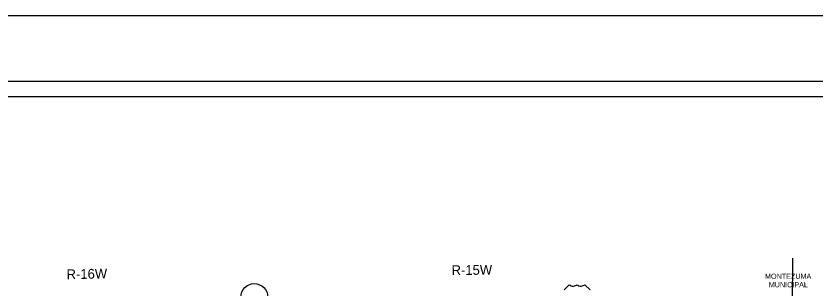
# Model space of a CAD drawing. Extents: x 23.6 to 68.7, y -63 to -29.
# Drawn here: x 40.33 to 52.62, y -33.18 to -28.98 of the extents above; entities that cross this region are included whole.
import ezdxf

# ---------------------------------------------------------------- set-up
doc = ezdxf.new("R2010")
doc.units = 0
for name, color, linetype in [('tdCoFrame', 7, 'Continuous'), ('tdCoPipe', 7, 'Continuous'), ('tdCoPipeTxt', 7, 'Continuous'), ('tdCoPlotFrame', 7, 'Continuous'), ('tdCoShieldStRte', 7, 'Continuous'), ('tdCoShieldUsRte', 7, 'Continuous'), ('tdCoTwpRngTxt', 7, 'Continuous')]:
    doc.layers.add(name, color=color, linetype=linetype)

msp = doc.modelspace()

# ---------------------------------------------------------------- linework, layer by layer
at = {"layer": 'tdCoFrame'}
for points in [[(30.623, -29.981), (66.623, -29.981), (66.623, -61.981), (30.623, -61.981)], [(30.863, -30.221), (66.383, -30.221), (66.383, -61.741), (30.863, -61.741)]]:
    msp.add_lwpolyline(points, close=True, dxfattribs=at)
at = {"layer": 'tdCoPipe'}
msp.add_lwpolyline([(52.265, -32.705), (52.253, -34.132), (53.162, -34.051)], dxfattribs=at)
at = {"layer": 'tdCoPlotFrame'}
msp.add_lwpolyline([(67.623, -28.981), (23.623, -28.981), (23.623, -62.981), (67.623, -62.981)], close=True, dxfattribs=at)
at = {"layer": 'tdCoShieldStRte'}
msp.add_circle((43.989, -33.303), 0.208, dxfattribs=at)
at = {"layer": 'tdCoShieldUsRte'}
msp.add_lwpolyline([(48.753, -33.19), (48.832, -33.111), (48.846, -33.12), (48.861, -33.127), (48.878, -33.132), (48.895, -33.133), (48.911, -33.131), (48.928, -33.126), (48.943, -33.118), (48.952, -33.111), (48.966, -33.12), (48.981, -33.127), (48.998, -33.132), (49.015, -33.133), (49.031, -33.131), (49.048, -33.126), (49.063, -33.118), (49.072, -33.111), (49.151, -33.19)], dxfattribs=at)

# ---------------------------------------------------------------- texts
at = {"layer": 'tdCoPipeTxt'}
for s, p in [('MONTEZUMA', (51.841, -33.021)), ('MUNICIPAL', (51.899, -33.152))]:
    msp.add_text(s, height=0.08, rotation=0.039, dxfattribs=at).set_placement(p)
at = {"layer": 'tdCoTwpRngTxt'}
for s, rotation, p in [('R-15W', 0.5827, (47.023, -32.963)), ('R-16W', 1.1939, (41.105, -33.027))]:
    msp.add_text(s, height=0.15, rotation=rotation, dxfattribs=at).set_placement(p)

doc.saveas('drawing.dxf')
